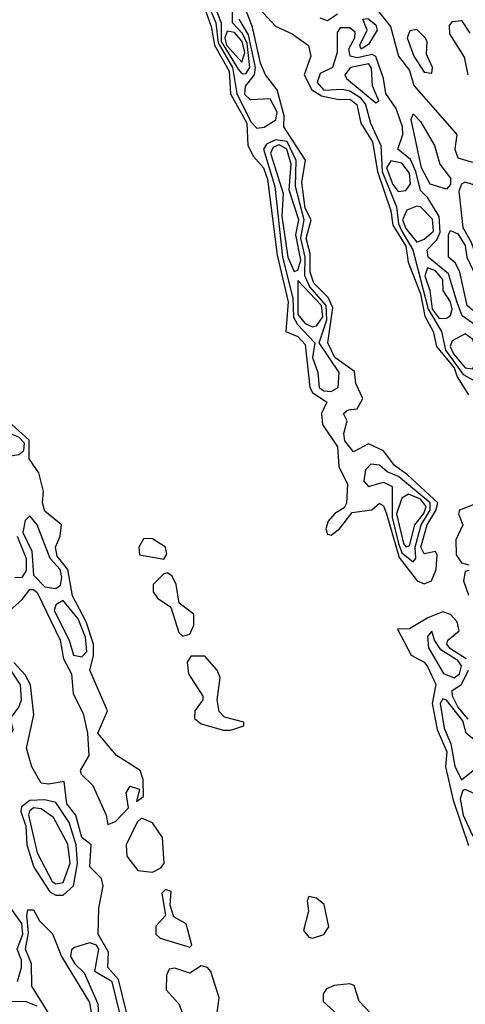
# Model space of a CAD drawing. Extents: x 2889633 to 3052318, y 540750 to 918690.
# Tile 637 of 656: x 2964888 to 2966085, y 863876 to 866523. Entities that reach past the tile are written whole.
import ezdxf

# ---------------------------------------------------------------- set-up
doc = ezdxf.new("R2010")
doc.units = 0

msp = doc.modelspace()

# ---------------------------------------------------------------- linework, layer by layer
at = {"layer": '0CON02XD'}
for points in [[(2965495, 866378.1), (2965506.2, 866395), (2965499, 866459), (2965486.6, 866486.6), (2965460, 866515), (2965459.6, 866545), (2965452, 866565), (2965435, 866589.2), (2965425, 866592.5), (2965415, 866584.2), (2965409.1, 866565), (2965429.6, 866515), (2965429.5, 866465), (2965475, 866390), (2965485, 866378.6), (2965495, 866378.1)], [(2965384.4, 866555), (2965402.7, 866505), (2965411.1, 866455), (2965450.8, 866385), (2965454, 866324), (2965498, 866245), (2965500.8, 866185), (2965515.7, 866155.7), (2965542.9, 866125), (2965553.5, 866095), (2965579.6, 865890.4), (2965609.6, 865765), (2965602.5, 865685), (2965635, 865672), (2965655, 865650), (2965667.8, 865535), (2965675, 865521.4), (2965713.3, 865495), (2965698.6, 865465), (2965701.1, 865435), (2965741.4, 865375), (2965745, 865322.5), (2965768.8, 865275), (2965766.4, 865223.6), (2965759.3, 865210.7), (2965734.2, 865195.8), (2965716.7, 865175), (2965710, 865155), (2965715, 865140), (2965725, 865137.5), (2965747.5, 865155), (2965781.2, 865198.8), (2965834, 865206), (2965855, 865223.3), (2965865, 865216.7), (2965873.1, 865195), (2965907.4, 865077.4), (2965956, 865015), (2965975, 865006.9), (2965994, 865015), (2966007.1, 865045), (2966010, 865085), (2966005, 865093.3), (2965975, 865087.5), (2965965.6, 865105), (2965982.7, 865165), (2966006.3, 865203.7), (2966011.4, 865225), (2965930.2, 865300.2), (2965894.6, 865324.6), (2965865, 865364), (2965825, 865383.3), (2965785, 865362), (2965761.1, 865391.1), (2965759.2, 865410.8), (2965767.5, 865445), (2965757.5, 865465), (2965770, 865475), (2965795, 865477.5), (2965810, 865505), (2965791.4, 865545), (2965787.6, 865577.6), (2965734.4, 865615), (2965715.7, 865654.3), (2965729.1, 865749.1), (2965716.3, 865776.3), (2965677.8, 865815), (2965668.5, 865845), (2965668.2, 865895), (2965657.8, 865935), (2965671.4, 865985), (2965655, 866016.7), (2965645.8, 866085.8), (2965655.7, 866145.7), (2965597.5, 866235), (2965598.5, 866265), (2965579.4, 866335), (2965548, 866375), (2965535, 866406.2), (2965513, 866503), (2965491.4, 866561.4)], [(2965398.2, 866555), (2965414.7, 866515), (2965421, 866461), (2965460, 866395), (2965471.1, 866325), (2965509.1, 866249.1), (2965525, 866231.9)], [(2965532.5, 866552.5), (2965575, 866506), (2965620, 866485), (2965663.8, 866453.8), (2965670, 866425), (2965652, 866375), (2965672.9, 866335), (2965698.5, 866318.5), (2965745, 866308.6), (2965775, 866310), (2965794, 866295), (2965804.2, 866245), (2965835.5, 866195), (2965848.9, 866115), (2965885, 866010), (2965890.8, 865970.8), (2965925.4, 865915), (2965931.5, 865871.5), (2965965, 865786.2), (2965976.7, 865726.7), (2965998.5, 865685), (2966007.8, 865645), (2966055, 865587.1), (2966063, 865563), (2966094, 865515)], [(2965742, 866538), (2965715, 866520), (2965695, 866527.5)], [(2965844.5, 866554.5), (2965884.2, 866505), (2965905.7, 866425.7), (2965935, 866386.7), (2965946.8, 866346.8), (2966062.5, 866215), (2966057.5, 866175), (2966065, 866152.5), (2966105, 866140)], [(2965525, 866231.9), (2965545, 866234.5), (2965576, 866254), (2965580, 866275), (2965561.1, 866311.1), (2965508.3, 866308.3), (2965492.7, 866322.7), (2965494.3, 866345), (2965518.9, 866375), (2965521.1, 866395), (2965502.7, 866482.7), (2965477.8, 866525)], [(2966112.4, 865702.4), (2966076.9, 865726.9), (2966063.2, 865763.2), (2966040.5, 865840.5), (2965985.7, 865885), (2965982.9, 865905), (2966008.5, 865931.5), (2966017.6, 865952.4), (2966014.6, 865994.6), (2965984.4, 866044.4), (2965964.4, 866064.4), (2965952.3, 866115), (2965937.5, 866147.5), (2965903.8, 866175), (2965917.1, 866215), (2965916.5, 866235), (2965899.4, 866285), (2965871.9, 866325), (2965865.8, 866365), (2965844.4, 866424.4), (2965835, 866430), (2965795, 866420.9), (2965775.6, 866425.6), (2965771.9, 866445), (2965788.5, 866475), (2965789.5, 866489.5), (2965775, 866501.9), (2965748.6, 866501.4), (2965740.7, 866489.3), (2965740.6, 866435), (2965728, 866395), (2965695, 866378.8), (2965686.9, 866355), (2965705, 866333.8), (2965755, 866337.1), (2965775, 866332.5), (2965802.2, 866315), (2965816.7, 866295), (2965830.6, 866245), (2965858.6, 866185), (2965862.2, 866115), (2965900.2, 866020.2), (2965905.3, 865975), (2965914.6, 865955), (2965943.8, 865905), (2965985.3, 865745), (2966021.4, 865685), (2966032.1, 865635), (2966079.7, 865569.7), (2966111.7, 865551.7)], [(2965805, 866444.2), (2965802, 866455), (2965821.2, 866495), (2965810, 866525), (2965823.3, 866526.7), (2965845, 866510), (2965848.8, 866495), (2965825, 866456.7), (2965805, 866444.2)], [(2966092.9, 866375), (2966083.1, 866423.1), (2966043.8, 866485), (2966042.5, 866507.5), (2966051.2, 866518.8), (2966075, 866521.2), (2966097.1, 866487.1)], [(2965485, 866409.2), (2965493.2, 866435), (2965485.3, 866465), (2965465, 866489.1), (2965445, 866492.9), (2965438.9, 866475), (2965443.6, 866455), (2965485, 866409.2)], [(2965995, 866380), (2965996.7, 866395), (2965980.7, 866430.7), (2965982.5, 866465), (2965977.5, 866475), (2965955, 866496.7), (2965936.4, 866493.6), (2965928.8, 866475), (2965946.7, 866425), (2965975, 866382.5), (2965995, 866380)], [(2965845, 866300), (2965852.5, 866305), (2965835.8, 866345.8), (2965832.9, 866392.9), (2965825.8, 866405), (2965776.7, 866395), (2965761.2, 866375), (2965766, 866365), (2965845, 866300)], [(2966035, 866067.5), (2965991.2, 866081.2), (2965967.1, 866125), (2965940, 866255), (2965945, 866270), (2965965, 866250), (2966002, 866185), (2966016.7, 866135), (2966045, 866097.5), (2966045, 866080), (2966035, 866067.5)], [(2965725, 865524.3), (2965743.3, 865535), (2965746, 865575), (2965692.5, 865655), (2965713.2, 865716.8), (2965711.6, 865755), (2965667.7, 865805), (2965653.8, 865835), (2965655.3, 865885.3), (2965643.5, 865936.5), (2965651.8, 865985), (2965628.8, 866075), (2965630.9, 866145), (2965606.4, 866196.4), (2965575, 866200.4), (2965550.9, 866189.1), (2965542.9, 866175), (2965573.1, 866075), (2965594, 865885), (2965621.6, 865775), (2965623.5, 865723.5), (2965633.9, 865703.9), (2965681.2, 865655), (2965674.6, 865615.4), (2965688.6, 865575), (2965692.5, 865535), (2965705, 865525.8), (2965725, 865524.3)], [(2965625, 865846.7), (2965635, 865850), (2965642.8, 865877.2), (2965630, 865945), (2965637.5, 865985), (2965612, 866065), (2965617.3, 866135), (2965605.3, 866175.2), (2965585, 866186.8), (2965569.2, 866180.8), (2965561.5, 866165), (2965596.1, 866056.1), (2965592.2, 865995), (2965607.9, 865885), (2965625, 865846.7)], [(2965905, 866062), (2965925, 866064.2), (2965937.9, 866082.1), (2965935, 866111.2), (2965915, 866137.5), (2965885, 866144.2), (2965873.9, 866125), (2965890.8, 866080.8), (2965905, 866062)], [(2966195, 865771.2), (2966211.5, 865788.5), (2966230, 865835), (2966228.5, 865888.5), (2966212.3, 865912.3), (2966161.6, 865951.6), (2966150, 866050), (2966105, 866080), (2966085, 866086.7), (2966075, 866081.2), (2966067.9, 866062.1), (2966078.2, 865965), (2966101.2, 865925), (2966146.7, 865796.7), (2966175, 865774), (2966195, 865771.2)], [(2965955, 865925.7), (2965975, 865933.1), (2965999.5, 865955), (2965997.2, 865987.2), (2965965, 866020), (2965955, 866021.9), (2965928.2, 866011.8), (2965916.2, 865985), (2965925, 865961.9), (2965955, 865925.7)], [(2966125, 865737.5), (2966105, 865742.5), (2966090, 865755), (2966070.8, 865845), (2966058.8, 865868.8), (2966040, 865885), (2966040, 865945), (2966045, 865956.7), (2966065, 865948), (2966085, 865916.7), (2966089.2, 865885), (2966115, 865830), (2966121.2, 865785), (2966133.3, 865765), (2966132.5, 865745), (2966125, 865737.5)], [(2966015, 865720.5), (2966035, 865720.6), (2966045, 865728), (2966049.6, 865745), (2966045.4, 865765), (2966025.6, 865795), (2966024.4, 865825), (2966005, 865848.5), (2965983.5, 865856.5), (2965976.4, 865835), (2965990, 865795), (2965996.6, 865745), (2966015, 865720.5)], [(2965675, 865698.1), (2965685, 865700), (2965702.7, 865725), (2965699.1, 865755), (2965635, 865822.5), (2965635, 865730.8), (2965655, 865707.1), (2965675, 865698.1)], [(2966105, 865584.4), (2966118.1, 865611.9), (2966117.3, 865635), (2966104.7, 865664.7), (2966085, 865679.2), (2966049.8, 865660.2), (2966044.6, 865645), (2966053.4, 865625), (2966085, 865587.5), (2966105, 865584.4)], [(2964835, 865346.7), (2964885, 865354.5), (2964898.5, 865365), (2964900.4, 865385), (2964885, 865400.9), (2964849.2, 865415), (2964844, 865465), (2964856.5, 865495), (2964845, 865512.5), (2964835, 865514), (2964826, 865505), (2964815.8, 865474.2), (2964785, 865470), (2964778.3, 865461.7), (2964795.5, 865385), (2964806.9, 865365), (2964835, 865346.7)], [(2964815.8, 864895), (2964894, 864965), (2964915, 864991.2), (2964925, 864992), (2964935, 864983.8), (2964996.7, 864855), (2965005.5, 864805.5), (2965026.7, 864765), (2965031.2, 864711.2), (2965058.3, 864658.3), (2965070, 864605), (2965073.8, 864545), (2965050, 864505), (2965052.5, 864495), (2965084, 864465), (2965120, 864385), (2965125, 864360), (2965145, 864367.5), (2965180, 864405), (2965174, 864445), (2965185, 864462.5), (2965210, 864455), (2965201.7, 864421.7), (2965220, 864435), (2965219.3, 864480.7), (2965211.2, 864505), (2965146.6, 864546.6), (2965097.5, 864605), (2965123.3, 864665), (2965076, 864775), (2965086.5, 864813.5), (2965086.4, 864845), (2965066.5, 864905), (2965030, 864975), (2965016.7, 865045), (2964988.8, 865081.2), (2964984.4, 865105), (2964996.9, 865135), (2965000, 865165), (2964955, 865202.5), (2964948.8, 865225), (2964952, 865255), (2964939.2, 865305), (2964912.9, 865342.9), (2964913.4, 865393.4), (2964866.9, 865435)], [(2965945, 865066), (2965952.5, 865075), (2965950.7, 865105), (2965966.8, 865165), (2965990.9, 865205), (2965991.2, 865225), (2965906, 865295), (2965875, 865308), (2965855, 865326), (2965831.4, 865328.6), (2965817, 865313), (2965812.7, 865282.7), (2965825, 865268.8), (2965865, 865280), (2965888.3, 865268.3), (2965888.6, 865185), (2965905.3, 865115), (2965915, 865090), (2965945, 865066)], [(2965925, 865106), (2965935, 865108.8), (2965950, 865165), (2965973.9, 865196.1), (2965980, 865215), (2965965, 865234.6), (2965932.2, 865247.8), (2965915, 865236.7), (2965900, 865195), (2965919.4, 865115), (2965925, 865106)], [(2966115, 865222.5), (2966070, 865205), (2966066.7, 865195), (2966078.8, 865165), (2966060, 865125), (2966060.6, 865085), (2966075, 865063.3), (2966095, 865057.5)], [(2964985, 864994), (2964997.1, 865002.9), (2965001.1, 865025), (2964996.7, 865045), (2964969.4, 865075), (2964934.4, 865165), (2964915, 865190), (2964902.5, 865177.5), (2964896.5, 865145), (2964920.6, 865095), (2964925, 865030), (2964955, 864998.6), (2964985, 864994)], [(2964881.1, 865135), (2964905.4, 865075), (2964905, 865042.5), (2964893.8, 865023.8), (2964875, 865022.9)], [(2965275, 865073.3), (2965283, 865087), (2965280, 865105), (2965245, 865127.5), (2965221.7, 865128.3), (2965207.5, 865105), (2965210, 865085), (2965275, 865073.3)], [(2965326.4, 864866.4), (2965345, 864871.2), (2965355.9, 864895.9), (2965355.8, 864925), (2965316.7, 864955), (2965308.1, 865005), (2965297.8, 865027.8), (2965285, 865036.7), (2965275, 865033.8), (2965246.7, 865005), (2965246.7, 864985), (2965258.3, 864968.3), (2965293.9, 864943.9), (2965315.8, 864875.8), (2965326.4, 864866.4)], [(2966095, 865042.5), (2966085, 865040), (2966080, 865015), (2966093.8, 864976.2)], [(2965055, 864810.8), (2965067.8, 864825), (2965065, 864863.8), (2965045, 864912.9), (2965005, 864962), (2964985, 864950), (2964980, 864935), (2965020.6, 864855), (2965032, 864815), (2965055, 864810.8)], [(2966087.5, 864805), (2966045, 864831.9), (2966035.7, 864845), (2966038, 864855), (2966069.1, 864880.9), (2966063.1, 864905), (2966045, 864924.4), (2966025, 864931.1), (2965984.5, 864915.5), (2965935, 864886.2), (2965903.3, 864885), (2965940, 864815), (2965975, 864796), (2965984, 864785), (2966005.8, 864735.8), (2965996.5, 864685), (2966010, 864615), (2966035.3, 864555.3), (2966031.9, 864515), (2966052.2, 864425), (2966093.8, 864303.8)], [(2964865, 864603.8), (2964870, 864615), (2964863.3, 864645), (2964885.8, 864675), (2964892.5, 864695), (2964890, 864735), (2964852.3, 864792.3), (2964840, 864845), (2964785, 864890), (2964765.8, 864865), (2964765.7, 864845), (2964808.3, 864768.3), (2964835, 864627.5), (2964845, 864613.3), (2964865, 864603.8)], [(2966055, 864754.4), (2966070, 864765), (2966075, 864786), (2966065, 864801.1), (2966019.5, 864829.5), (2966002.5, 864855), (2965995, 864880), (2965983.3, 864865), (2965986.7, 864835), (2966026.2, 864766.2), (2966055, 864754.4)], [(2965435, 864613.3), (2965455, 864613.8), (2965490, 864625), (2965490, 864635), (2965438.3, 864648.3), (2965423.9, 864663.9), (2965418, 864695), (2965426.7, 864755), (2965418, 864775), (2965385, 864812.5), (2965347.5, 864812.5), (2965338, 864795), (2965341.2, 864765), (2965380, 864705), (2965380, 864695), (2965358.8, 864665), (2965357.5, 864645), (2965375, 864630), (2965435, 864613.3)], [(2965184.5, 863815), (2965153.1, 863943.1), (2965124.3, 863975), (2965126.3, 864016.3), (2965098.6, 864065), (2965100, 864135), (2965112.5, 864195), (2965107.5, 864215), (2965076.1, 864246.1), (2965080, 864305), (2965054.6, 864324.6), (2965038.6, 864385), (2965014.4, 864415), (2965007.5, 864475), (2964965, 864468), (2964945, 864471.2), (2964920, 864515), (2964906.2, 864565), (2964925.8, 864654.2), (2964917.1, 864735), (2964902.2, 864762.2), (2964872.2, 864795)], [(2966092.9, 864642.9), (2966065, 864675.7), (2966050.9, 864705), (2966050.3, 864719.7), (2966075, 864736.2), (2966093.5, 864775)], [(2966075, 864480), (2966130.5, 864525), (2966137.3, 864535), (2966138.2, 864555), (2966124.7, 864574.7), (2966087.1, 864605), (2966078.3, 864638.3), (2966035, 864694), (2966025, 864698), (2966018, 864685), (2966028.6, 864618.6), (2966046.5, 864576.5), (2966056.9, 864516.9), (2966075, 864480)], [(2966115, 864316.7), (2966125, 864323.3), (2966127.1, 864435), (2966085, 864454), (2966078.8, 864451.2), (2966071.4, 864428.6), (2966079.2, 864385), (2966105, 864330), (2966115, 864316.7)], [(2965005, 864170), (2965032.5, 864195), (2965043.3, 864255), (2965039.4, 864305), (2965020.6, 864365), (2964985, 864418.8), (2964955, 864425.8), (2964915, 864424.2), (2964893, 864407), (2964890.8, 864395), (2964904.6, 864355), (2964906.5, 864305), (2964925.5, 864245.5), (2964968.9, 864178.9), (2964985, 864170), (2965005, 864170)], [(2964985, 864200), (2965005, 864204.2), (2965023.7, 864256.3), (2965016.9, 864306.9), (2964978.7, 864378.7), (2964945, 864402.2), (2964925, 864404.4), (2964914, 864396), (2964911.5, 864385), (2964935, 864283.3), (2964975, 864206.2), (2964985, 864200)], [(2965245, 864232), (2965266.9, 864243.1), (2965276.2, 864255), (2965271.4, 864325), (2965245, 864364), (2965215, 864376.7), (2965203.8, 864366.2), (2965174, 864305), (2965175.8, 864275), (2965205, 864236), (2965245, 864232)], [(2965345, 864030), (2965350, 864035), (2965335, 864092.5), (2965301.7, 864111.7), (2965292.5, 864142.5), (2965295, 864180), (2965280, 864185), (2965270, 864175), (2965280, 864115), (2965253.8, 864086.2), (2965253.8, 864065), (2965265, 864053.8), (2965345, 864030)], [(2965675, 864054), (2965705, 864063.8), (2965718.8, 864085), (2965705.8, 864145), (2965685, 864162), (2965665, 864166.2), (2965660, 864155), (2965663.6, 864126.4), (2965650, 864075), (2965665, 864056.7), (2965675, 864054)], [(2964881.9, 863938.1), (2964892.2, 863975), (2964892.2, 863995), (2964881.1, 864025), (2964896, 864065), (2964893.9, 864093.9), (2964856.9, 864145)], [(2965001.4, 863795), (2964920, 863925), (2964919.2, 863985), (2964903.3, 864025), (2964911.1, 864068.9), (2964906.7, 864115), (2964910, 864130), (2964925, 864130), (2964941.2, 864101.2), (2964975.8, 864065.8), (2965000, 864005), (2965075, 863881.2), (2965095.6, 863755)], [(2965255, 863547.5), (2965270.5, 863625), (2965219.8, 863699.8), (2965207.3, 863755), (2965168.5, 863805), (2965136.5, 863936.5), (2965090, 863965), (2965100, 864025), (2965093.8, 864035), (2965075, 864042), (2965035, 864029.2), (2965027.1, 864022.9), (2965024.4, 864005), (2965035.8, 863985), (2965061.4, 863961.4), (2965097.9, 863877.9), (2965100.4, 863825), (2965145, 863668.8), (2965211.7, 863581.7), (2965245, 863547.5), (2965255, 863547.5)], [(2965415, 863792.5), (2965420, 863795), (2965413.3, 863815), (2965424.1, 863894.1), (2965401.2, 863965), (2965392.5, 863975), (2965375, 863980), (2965345, 863960), (2965305, 863974), (2965289.5, 863970.5), (2965282, 863955), (2965281.2, 863915), (2965315, 863877.5), (2965335, 863827.5), (2965415, 863792.5)], [(2965885, 863683.3), (2965893.8, 863705), (2965869.7, 863749.7), (2965831.3, 863851.3), (2965800, 863885), (2965786.8, 863926.8), (2965775, 863931.2), (2965733.2, 863926.8), (2965712.1, 863917.9), (2965702.9, 863905), (2965703.6, 863883.6), (2965750.7, 863840.7), (2965768.8, 863798.8), (2965826.7, 863715), (2965864.1, 863684.1), (2965885, 863683.3)], [(2964935, 863871.1), (2964905, 863883.5), (2964865, 863884.4)]]:
    msp.add_lwpolyline(points, dxfattribs=at)

doc.saveas('drawing.dxf')
